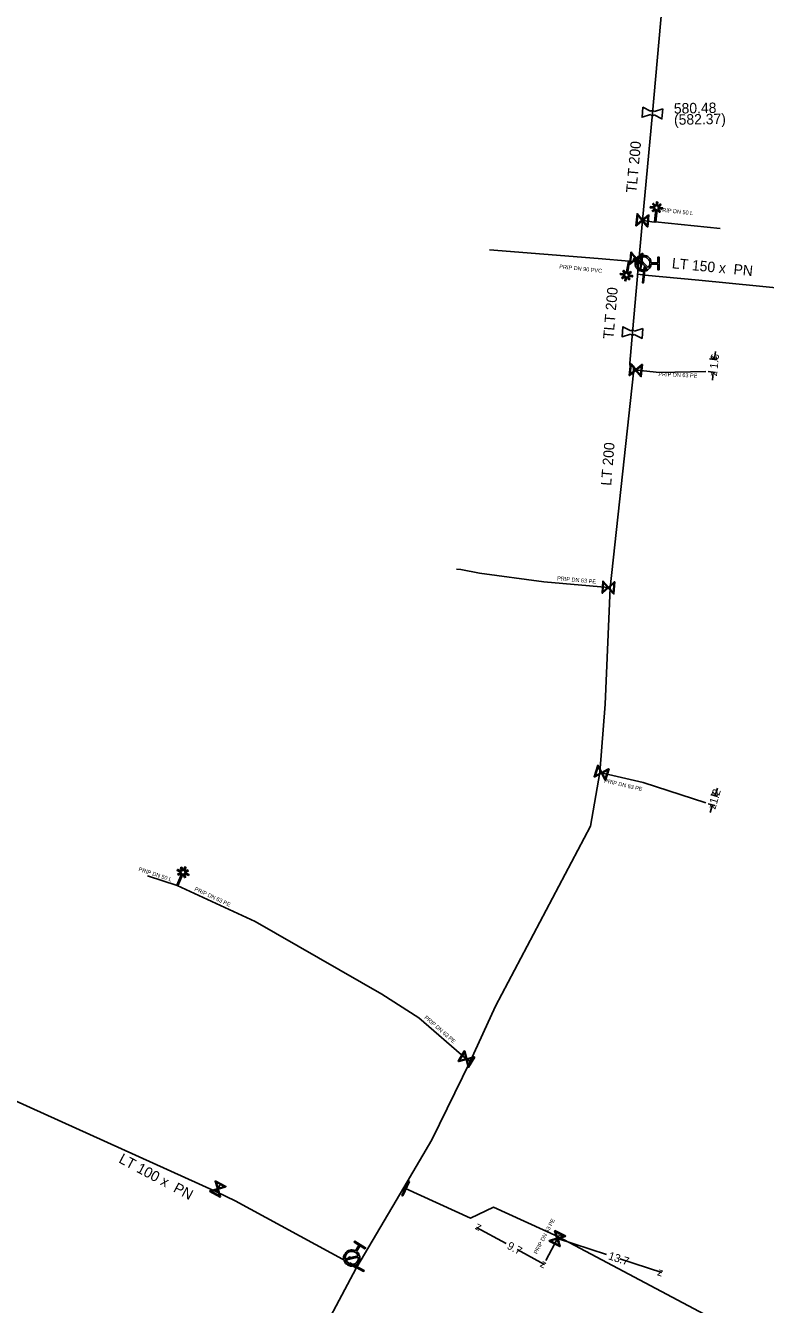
# Model space of a CAD drawing. Extents: x -643544 to -637295, y -1119190 to -1111715.
# Drawn here: x -642444.2 to -642351.7, y -1114373.2 to -1114213.4 of the extents above; entities that cross this region are included whole.
import ezdxf

# ---------------------------------------------------------------- set-up
doc = ezdxf.new("R2010")
doc.units = 0
for name, color, linetype in [('Default', 7, 'Continuous'), ('VP Hydrant', 7, 'Continuous'), ('VP Kótování', 7, 'Continuous'), ('VP Lomový bod', 7, 'Continuous'), ('VP Lomový bod - popis', 7, 'Continuous'), ('VP Popis přípojky', 7, 'Continuous'), ('VP Přípojka', 7, 'Continuous'), ('VP Změna materiálu', 7, 'Continuous'), ('VP Řad', 7, 'Continuous'), ('VP Řad - popis', 7, 'Continuous'), ('VP Šoupě', 7, 'Continuous')]:
    doc.layers.add(name, color=color, linetype=linetype)

msp = doc.modelspace()

# ---------------------------------------------------------------- linework, layer by layer
at = {"layer": 'Default'}
for points in [[(-642365.64, -1114224.58), (-642365.68, -1114224.62), (-642365.73, -1114224.64), (-642365.8, -1114224.68), (-642365.89, -1114224.67), (-642365.97, -1114224.66), (-642366.04, -1114224.62), (-642366.08, -1114224.59), (-642366.11, -1114224.54)], [(-642366.08, -1114224.14), (-642366.04, -1114224.1), (-642365.99, -1114224.08), (-642365.91, -1114224.04), (-642365.83, -1114224.05), (-642365.75, -1114224.06), (-642365.68, -1114224.1), (-642365.64, -1114224.13), (-642365.6, -1114224.18)], [(-642366.01, -1114243.23), (-642366.05, -1114243.59), (-642366.31, -1114243.85), (-642366.61, -1114244.13), (-642367.02, -1114244.13), (-642367.44, -1114244.13), (-642367.72, -1114243.83), (-642368.01, -1114243.53), (-642368.01, -1114243.12), (-642368.01, -1114242.71), (-642367.71, -1114242.42), (-642367.42, -1114242.13), (-642367, -1114242.13), (-642366.59, -1114242.13), (-642366.3, -1114242.43), (-642366.04, -1114242.69), (-642366.01, -1114243.05)], [(-642366.38, -1114243.64), (-642366.2, -1114243.43), (-642366.2, -1114243.14), (-642366.19, -1114242.8), (-642366.43, -1114242.56), (-642366.66, -1114242.32), (-642367, -1114242.32), (-642367.29, -1114242.31), (-642367.51, -1114242.49)], [(-642367.64, -1114242.62), (-642367.82, -1114242.83), (-642367.82, -1114243.12), (-642367.82, -1114243.46), (-642367.59, -1114243.7), (-642367.35, -1114243.94), (-642367.02, -1114243.94), (-642366.73, -1114243.94), (-642366.51, -1114243.77)], [(-642368.12, -1114252.01), (-642368.16, -1114252.04), (-642368.21, -1114252.06), (-642368.29, -1114252.1), (-642368.37, -1114252.09), (-642368.45, -1114252.09), (-642368.52, -1114252.04), (-642368.57, -1114252.01), (-642368.6, -1114251.96)], [(-642368.56, -1114251.56), (-642368.52, -1114251.52), (-642368.47, -1114251.5), (-642368.4, -1114251.46), (-642368.32, -1114251.47), (-642368.24, -1114251.48), (-642368.16, -1114251.53), (-642368.12, -1114251.56), (-642368.09, -1114251.6)], [(-642402.81, -1114366.57), (-642402.52, -1114366.79), (-642402.44, -1114367.14), (-642402.34, -1114367.54), (-642402.56, -1114367.9), (-642402.78, -1114368.25), (-642403.19, -1114368.34), (-642403.59, -1114368.43), (-642403.94, -1114368.21), (-642404.29, -1114368), (-642404.39, -1114367.59), (-642404.48, -1114367.19), (-642404.26, -1114366.84), (-642404.04, -1114366.49), (-642403.64, -1114366.39), (-642403.28, -1114366.31), (-642402.96, -1114366.47)], [(-642402.64, -1114367.1), (-642402.73, -1114366.83), (-642402.98, -1114366.67), (-642403.27, -1114366.5), (-642403.6, -1114366.57), (-642403.92, -1114366.65), (-642404.1, -1114366.93), (-642404.26, -1114367.18), (-642404.22, -1114367.46)], [(-642404.18, -1114367.64), (-642404.09, -1114367.9), (-642403.84, -1114368.05), (-642403.56, -1114368.23), (-642403.23, -1114368.16), (-642402.9, -1114368.08), (-642402.72, -1114367.79), (-642402.57, -1114367.55), (-642402.6, -1114367.27)]]:
    msp.add_open_spline(points, degree=3, dxfattribs=at)
at = {"layer": 'VP Hydrant'}
for points in [[(-642367.51, -1114242.49), (-642366.38, -1114243.64)], [(-642366.01, -1114243.05), (-642365.19, -1114243.06), (-642365.19, -1114242.37), (-642365, -1114242.37), (-642365.02, -1114243.93), (-642365.2, -1114243.93), (-642365.19, -1114243.24), (-642366.01, -1114243.23)], [(-642366.51, -1114243.77), (-642367.64, -1114242.62)], [(-642402.96, -1114366.47), (-642402.53, -1114365.78), (-642403.11, -1114365.41), (-642403.02, -1114365.26), (-642401.69, -1114366.08), (-642401.79, -1114366.24), (-642402.37, -1114365.87), (-642402.81, -1114366.57)], [(-642404.22, -1114367.46), (-642402.64, -1114367.1)], [(-642402.6, -1114367.27), (-642404.18, -1114367.64)]]:
    msp.add_lwpolyline(points, dxfattribs=at)
at = {"layer": 'VP Kótování'}
for points in [[(-642358.73, -1114255.06), (-642357.79, -1114255.16)], [(-642357.99, -1114254.13), (-642358.09, -1114255.13)], [(-642358.89, -1114256.65), (-642357.96, -1114256.75)], [(-642358.36, -1114257.71), (-642358.25, -1114256.72)], [(-642358.56, -1114309.46), (-642357.72, -1114309.71)], [(-642357.73, -1114308.67), (-642358.01, -1114309.63)], [(-642358.9, -1114310.62), (-642358.06, -1114310.86)], [(-642358.63, -1114311.74), (-642358.35, -1114310.78)], [(-642384.14, -1114365.56), (-642387.83, -1114363.54)], [(-642371.58, -1114366.94), (-642377.73, -1114364.94)], [(-642382.75, -1114366.31), (-642379.32, -1114368.19)], [(-642369.92, -1114367.48), (-642364.7, -1114369.18)]]:
    msp.add_lwpolyline(points, dxfattribs=at)
at = {"layer": 'VP Lomový bod'}
for points in [[(-642366.11, -1114224.54), (-642367.16, -1114224.88), (-642367.05, -1114223.63), (-642366.08, -1114224.14)], [(-642364.56, -1114223.84), (-642364.67, -1114225.09), (-642365.64, -1114224.58)], [(-642365.6, -1114224.18), (-642364.56, -1114223.84)], [(-642368.6, -1114251.96), (-642369.64, -1114252.3), (-642369.54, -1114251.05), (-642368.56, -1114251.56)], [(-642367.04, -1114251.27), (-642367.15, -1114252.51), (-642368.12, -1114252.01)], [(-642368.09, -1114251.6), (-642367.04, -1114251.27)]]:
    msp.add_lwpolyline(points, dxfattribs=at)
at = {"layer": 'VP Přípojka'}
for points in [[(-642365.51, -1114237.96), (-642365.62, -1114237.9), (-642365.66, -1114237.99), (-642367.02, -1114237.78), (-642367.11, -1114237.76)], [(-642365.51, -1114237.96), (-642357.41, -1114238.76)], [(-642368.78, -1114242.85), (-642372.64, -1114242.51), (-642386.2, -1114241.42)], [(-642367.58, -1114242.6), (-642367.88, -1114242.56), (-642368.17, -1114242.53), (-642368.29, -1114242.94), (-642368.78, -1114242.85)], [(-642367.01, -1114243.13), (-642367.14, -1114243.1), (-642367.27, -1114243.07), (-642367.42, -1114243.07), (-642367.62, -1114243.07)], [(-642368.21, -1114256.43), (-642367.93, -1114256.45), (-642367.78, -1114256.47), (-642364.98, -1114256.75), (-642359.19, -1114256.62)], [(-642371.12, -1114283.66), (-642371.36, -1114283.62), (-642379.43, -1114282.92), (-642387.44, -1114281.81), (-642389.78, -1114281.38), (-642390.33, -1114281.32)], [(-642372.42, -1114306.72), (-642367.03, -1114307.96), (-642359.19, -1114310.53)], [(-642425.21, -1114320.84), (-642428.93, -1114319.64)], [(-642395.05, -1114337.38), (-642399.68, -1114334.41), (-642415.47, -1114325.35), (-642425.21, -1114320.84)], [(-642388.63, -1114342.81), (-642389.09, -1114342.53), (-642395.05, -1114337.38)], [(-642420.33, -1114359.09), (-642420.15, -1114358.74), (-642419.91, -1114358.29)], [(-642377.61, -1114364.72), (-642377.73, -1114364.94), (-642379.17, -1114367.69)]]:
    msp.add_lwpolyline(points, dxfattribs=at)
at = {"layer": 'VP Změna materiálu'}
for points in [[(-642365.4, -1114236), (-642365.35, -1114235.46), (-642365.2, -1114235.48), (-642365.25, -1114236.01), (-642364.89, -1114235.71), (-642364.79, -1114235.83), (-642365.15, -1114236.13), (-642364.57, -1114236.18), (-642364.59, -1114236.34), (-642365.17, -1114236.28), (-642364.87, -1114236.65), (-642364.99, -1114236.75), (-642365.28, -1114236.39), (-642365.43, -1114237.97), (-642365.59, -1114237.95), (-642365.44, -1114236.37), (-642365.8, -1114236.67), (-642365.9, -1114236.55), (-642365.54, -1114236.25), (-642366.12, -1114236.2), (-642366.1, -1114236.04), (-642365.53, -1114236.09), (-642365.83, -1114235.74), (-642365.71, -1114235.64), (-642365.4, -1114236)], [(-642369.06, -1114244.79), (-642369.16, -1114245.32), (-642369.31, -1114245.29), (-642369.21, -1114244.77), (-642369.6, -1114245.04), (-642369.69, -1114244.91), (-642369.31, -1114244.64), (-642369.87, -1114244.54), (-642369.84, -1114244.38), (-642369.27, -1114244.49), (-642369.54, -1114244.1), (-642369.41, -1114244.01), (-642369.15, -1114244.39), (-642368.86, -1114242.84), (-642368.71, -1114242.86), (-642368.99, -1114244.43), (-642368.6, -1114244.16), (-642368.52, -1114244.29), (-642368.91, -1114244.56), (-642368.33, -1114244.66), (-642368.36, -1114244.82), (-642368.92, -1114244.71), (-642368.66, -1114245.09), (-642368.79, -1114245.18), (-642369.06, -1114244.79)], [(-642424.49, -1114319.01), (-642424.27, -1114318.52), (-642424.13, -1114318.58), (-642424.34, -1114319.07), (-642423.91, -1114318.9), (-642423.85, -1114319.05), (-642424.28, -1114319.22), (-642423.76, -1114319.45), (-642423.82, -1114319.59), (-642424.36, -1114319.36), (-642424.18, -1114319.8), (-642424.33, -1114319.85), (-642424.5, -1114319.42), (-642425.14, -1114320.87), (-642425.28, -1114320.81), (-642424.64, -1114319.36), (-642425.08, -1114319.53), (-642425.13, -1114319.38), (-642424.69, -1114319.21), (-642425.23, -1114318.97), (-642425.16, -1114318.83), (-642424.64, -1114319.06), (-642424.8, -1114318.63), (-642424.66, -1114318.57), (-642424.49, -1114319.01)]]:
    msp.add_lwpolyline(points, dxfattribs=at)
at = {"layer": 'VP Řad'}
for points in [[(-642363.33, -1114194.97), (-642363.38, -1114195.39), (-642363.4, -1114195.59), (-642363.42, -1114195.8), (-642363.62, -1114199.19), (-642363.84, -1114202.79), (-642364.2, -1114206.53), (-642364.43, -1114208.46), (-642365.86, -1114224.36), (-642367.11, -1114237.76), (-642367.53, -1114242.35), (-642367.58, -1114242.6), (-642367.6, -1114242.82), (-642367.64, -1114243.32), (-642367.7, -1114244.22), (-642367.72, -1114244.47)], [(-642227.08, -1114294.2), (-642234.93, -1114297.5), (-642241.35, -1114300.17), (-642243.83, -1114295.32), (-642252.15, -1114274.63), (-642287.17, -1114247.94), (-642296.48, -1114246.87), (-642306.5, -1114246.07), (-642307.68, -1114245.97), (-642330.89, -1114243.64), (-642341.51, -1114243.15), (-642348.7, -1114246.35), (-642360.07, -1114245.24), (-642366.79, -1114244.59)], [(-642367.72, -1114244.47), (-642367.74, -1114244.72), (-642368.34, -1114251.78), (-642368.67, -1114255.6), (-642368.67, -1114255.85), (-642368.2, -1114255.96), (-642368.21, -1114256.43), (-642368.24, -1114256.8)], [(-642367.72, -1114244.47), (-642367.06, -1114244.56), (-642366.94, -1114244.57), (-642366.79, -1114244.59)], [(-642388.63, -1114342.81), (-642385.46, -1114335.92), (-642373.58, -1114313.43), (-642372.42, -1114306.72), (-642371.77, -1114298.17), (-642371.12, -1114283.66), (-642368.24, -1114256.8)], [(-642396.92, -1114358.57), (-642393.42, -1114352.62), (-642388.63, -1114342.81)], [(-642402.85, -1114368.62), (-642404.13, -1114367.77), (-642417.98, -1114360.23), (-642420.33, -1114359.09), (-642453.73, -1114343.99)], [(-642441.51, -1114443.16), (-642440.54, -1114441.32), (-642434.98, -1114429.27), (-642432.1, -1114423.72), (-642431.66, -1114422.34), (-642431.33, -1114421.74), (-642408.58, -1114379.37), (-642402.85, -1114368.62), (-642402.79, -1114368.51), (-642396.92, -1114358.57)], [(-642396.92, -1114358.57), (-642396.69, -1114358.68), (-642388.6, -1114362.38), (-642385.73, -1114361), (-642377.61, -1114364.72), (-642334.98, -1114387.34), (-642310.15, -1114400.35), (-642309.66, -1114400.6)], [(-642404.13, -1114367.77), (-642403.68, -1114367.21), (-642403.41, -1114367.37)]]:
    msp.add_lwpolyline(points, dxfattribs=at)
at = {"layer": 'VP Šoupě'}
for points in [[(-642367.93, -1114238.43), (-642367.78, -1114236.94), (-642367.72, -1114236.95), (-642367.64, -1114237.05), (-642367.11, -1114237.7), (-642366.36, -1114237.08), (-642366.29, -1114237.09), (-642366.44, -1114238.58), (-642366.5, -1114238.57), (-642367.12, -1114237.82), (-642367.77, -1114238.35), (-642367.86, -1114238.44), (-642367.93, -1114238.43)], [(-642367.82, -1114238.29), (-642367.17, -1114237.75), (-642367.7, -1114237.11), (-642367.82, -1114238.29)], [(-642366.4, -1114237.23), (-642367.05, -1114237.77), (-642366.52, -1114238.41), (-642366.4, -1114237.23)], [(-642368.7, -1114243.23), (-642368.55, -1114241.74), (-642368.49, -1114241.75), (-642368.41, -1114241.85), (-642367.88, -1114242.5), (-642367.13, -1114241.88), (-642367.06, -1114241.89), (-642367.21, -1114243.38), (-642367.27, -1114243.37), (-642367.89, -1114242.62), (-642368.54, -1114243.15), (-642368.63, -1114243.24), (-642368.7, -1114243.23)], [(-642368.59, -1114243.09), (-642367.94, -1114242.55), (-642368.47, -1114241.91), (-642368.59, -1114243.09)], [(-642367.17, -1114242.03), (-642367.82, -1114242.57), (-642367.29, -1114243.21), (-642367.17, -1114242.03)], [(-642367.14, -1114242.33), (-642367.31, -1114243.82), (-642367.4, -1114243.81), (-642367.23, -1114242.32), (-642367.14, -1114242.33)], [(-642366.77, -1114243.58), (-642366.99, -1114245.57), (-642367.11, -1114245.56), (-642366.89, -1114243.57), (-642366.77, -1114243.58)], [(-642368.75, -1114257.12), (-642368.6, -1114255.63), (-642368.54, -1114255.64), (-642368.46, -1114255.74), (-642367.93, -1114256.39), (-642367.18, -1114255.77), (-642367.11, -1114255.78), (-642367.26, -1114257.27), (-642367.32, -1114257.26), (-642367.94, -1114256.51), (-642368.59, -1114257.04), (-642368.68, -1114257.13), (-642368.75, -1114257.12)], [(-642368.64, -1114256.98), (-642367.99, -1114256.44), (-642368.52, -1114255.8), (-642368.64, -1114256.98)], [(-642367.22, -1114255.92), (-642367.87, -1114256.46), (-642367.34, -1114257.1), (-642367.22, -1114255.92)], [(-642370.57, -1114282.92), (-642370.66, -1114284.41), (-642370.72, -1114284.41), (-642370.8, -1114284.31), (-642371.36, -1114283.68), (-642372.09, -1114284.33), (-642372.15, -1114284.32), (-642372.06, -1114282.83), (-642372, -1114282.83), (-642371.35, -1114283.56), (-642370.73, -1114283), (-642370.63, -1114282.91), (-642370.57, -1114282.92)], [(-642372.05, -1114284.18), (-642371.42, -1114283.62), (-642371.98, -1114282.99), (-642372.05, -1114284.18)], [(-642370.67, -1114283.07), (-642371.3, -1114283.62), (-642370.74, -1114284.25), (-642370.67, -1114283.07)], [(-642371.26, -1114306.28), (-642371.71, -1114307.71), (-642371.77, -1114307.69), (-642371.82, -1114307.58), (-642372.21, -1114306.83), (-642373.07, -1114307.28), (-642373.14, -1114307.26), (-642372.69, -1114305.83), (-642372.62, -1114305.85), (-642372.18, -1114306.71), (-642371.43, -1114306.32), (-642371.32, -1114306.26), (-642371.26, -1114306.28)], [(-642373, -1114307.14), (-642372.25, -1114306.75), (-642372.64, -1114306.01), (-642373, -1114307.14)], [(-642371.39, -1114306.4), (-642372.14, -1114306.79), (-642371.75, -1114307.53), (-642371.39, -1114306.4)], [(-642388.06, -1114342.27), (-642388.83, -1114343.56), (-642388.88, -1114343.52), (-642388.91, -1114343.4), (-642389.12, -1114342.58), (-642390.06, -1114342.83), (-642390.12, -1114342.79), (-642389.36, -1114341.5), (-642389.3, -1114341.54), (-642389.06, -1114342.48), (-642388.25, -1114342.27), (-642388.12, -1114342.23), (-642388.06, -1114342.27)], [(-642389.96, -1114342.71), (-642389.14, -1114342.5), (-642389.35, -1114341.69), (-642389.96, -1114342.71)], [(-642388.23, -1114342.35), (-642389.04, -1114342.56), (-642388.83, -1114343.37), (-642388.23, -1114342.35)], [(-642420.46, -1114357.72), (-642419.13, -1114358.43), (-642419.16, -1114358.48), (-642419.29, -1114358.52), (-642420.09, -1114358.76), (-642419.8, -1114359.69), (-642419.84, -1114359.75), (-642421.16, -1114359.05), (-642421.13, -1114358.99), (-642420.2, -1114358.71), (-642420.45, -1114357.9), (-642420.49, -1114357.78), (-642420.46, -1114357.72)], [(-642419.93, -1114359.6), (-642420.17, -1114358.79), (-642420.98, -1114359.04), (-642419.93, -1114359.6)], [(-642420.36, -1114357.88), (-642420.11, -1114358.68), (-642419.31, -1114358.43), (-642420.36, -1114357.88)], [(-642396.22, -1114357.8), (-642397.05, -1114359.62), (-642397.16, -1114359.56), (-642396.33, -1114357.74), (-642396.22, -1114357.8)], [(-642378.04, -1114363.93), (-642376.71, -1114364.62), (-642376.75, -1114364.68), (-642376.87, -1114364.72), (-642377.67, -1114364.97), (-642377.38, -1114365.89), (-642377.41, -1114365.95), (-642378.74, -1114365.25), (-642378.71, -1114365.2), (-642377.78, -1114364.91), (-642378.03, -1114364.11), (-642378.07, -1114363.98), (-642378.04, -1114363.93)], [(-642377.5, -1114365.8), (-642377.76, -1114364.99), (-642378.56, -1114365.24), (-642377.5, -1114365.8)], [(-642377.95, -1114364.08), (-642377.7, -1114364.88), (-642376.9, -1114364.63), (-642377.95, -1114364.08)], [(-642403.64, -1114367.98), (-642401.88, -1114368.93), (-642401.94, -1114369.04), (-642403.7, -1114368.09), (-642403.64, -1114367.98)]]:
    msp.add_lwpolyline(points, dxfattribs=at)

# ---------------------------------------------------------------- texts
at = {"layer": 'VP Kótování'}
for s, rotation, p in [('1.6', 84.186, (-642357.71, -1114256.34)), ('z', 264.186, (-642358.54, -1114254.58)), ('z', 84.186, (-642357.81, -1114257.26)), ('1.2', 73.6347, (-642357.82, -1114310.75)), ('z', 253.6347, (-642358.35, -1114309.01)), ('z', 73.6347, (-642358.01, -1114311.4)), ('z', 151.3688, (-642387.15, -1114363.34)), ('9.7', 331.3688, (-642384.12, -1114366.14)), ('z', 161.9824, (-642377.1, -1114364.62)), ('13.7', 341.9825, (-642371.45, -1114367.51)), ('z', 331.3688, (-642379.99, -1114368.39)), ('z', 341.9824, (-642365.33, -1114369.5))]:
    msp.add_text(s, height=1, rotation=rotation, dxfattribs=at).set_placement(p)
at = {"layer": 'VP Lomový bod - popis'}
for s, p in [('580.48', (-642363.17, -1114224.43)), ('(582.37)', (-642363.15, -1114225.83))]:
    msp.add_text(s, height=1.3, rotation=1, dxfattribs=at).set_placement(p)
at = {"layer": 'VP Popis přípojky'}
for s, rotation, p in [('PRIP DN 50 L', 354.0533, (-642365.1, -1114236.66)), ('PRIP DN 90 PVC', 354.0747, (-642377.51, -1114243.77)), ('PRIP DN 63 PE', 357.2651, (-642365.12, -1114257.19)), ('PRIP DN 63 PE', 355.0425, (-642377.78, -1114282.71)), ('PRIP DN 63 PE', 346.9908, (-642371.92, -1114307.97)), ('PRIP DN 50 L', 342.07, (-642430.1, -1114319.02)), ('PRIP DN 63 PE', 335.1469, (-642423.12, -1114321.45)), ('PRIP DN 63 PE', 319.1567, (-642394.4, -1114337.41)), ('PRIP DN 63 PE', 62.2629, (-642380.28, -1114366.93))]:
    msp.add_text(s, height=0.5, rotation=rotation, dxfattribs=at).set_placement(p)
at = {"layer": 'VP Řad - popis'}
for s, rotation, p in [('TLT 200', 84.6707, (-642367.87, -1114234.37)), ('LT 150 x  PN ', 354.4397, (-642363.47, -1114243.74)), ('TLT 200', 85.1144, (-642370.73, -1114252.62)), ('LT 200', 85.2624, (-642371.02, -1114270.94)), ('LT 100 x  PN ', 331.9318, (-642432.63, -1114355.39))]:
    msp.add_text(s, height=1.3, rotation=rotation, dxfattribs=at).set_placement(p)

doc.saveas('drawing.dxf')
